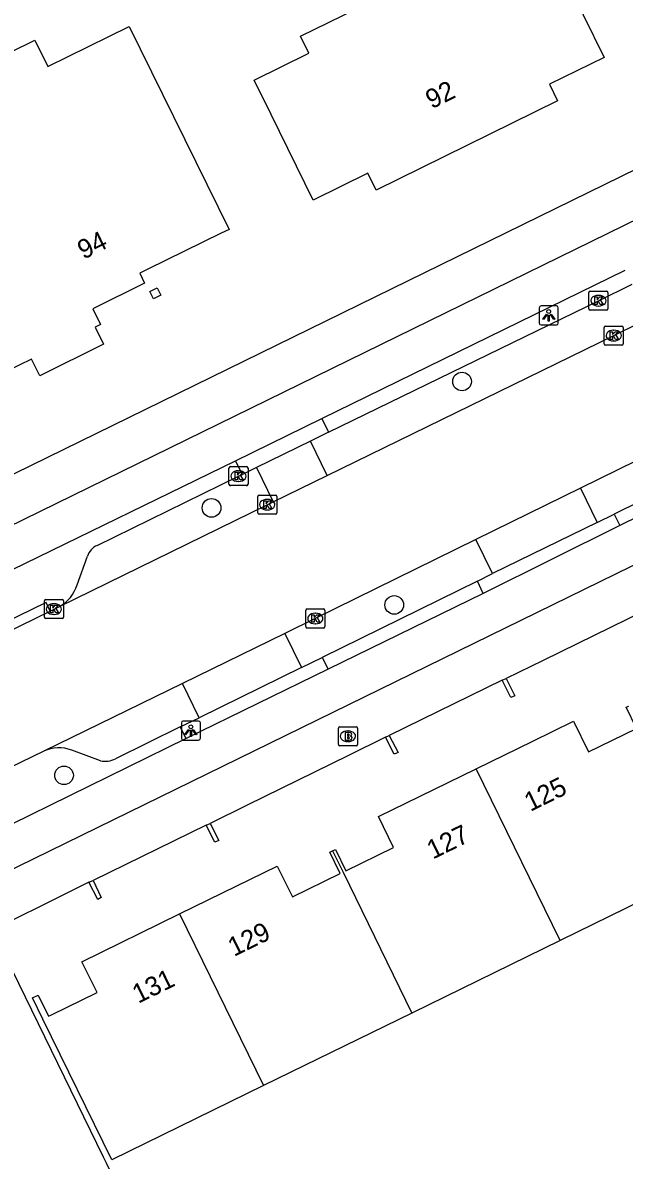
# Model space of a CAD drawing. Extents: x 160457 to 162082, y 388340 to 389736.
# Drawn here: x 160955.7 to 160987.2, y 389084.3 to 389144 of the extents above; entities that cross this region are included whole.
import ezdxf

# ---------------------------------------------------------------- set-up
doc = ezdxf.new("R2010")
doc.units = 0
for name, color, linetype in [('IMGEO_Boom', 7, 'Continuous'), ('IMGEO_Brandkraan', 7, 'Continuous'), ('IMGEO_Fietspad_gesloten', 7, 'Continuous'), ('IMGEO_Kolk', 7, 'Continuous'), ('IMGEO_Lichtpunt', 7, 'Continuous'), ('IMGEO_Pand', 7, 'Continuous'), ('IMGEO_Pand_nummerreeks', 7, 'Continuous'), ('IMGEO_Parkeervlak_open', 7, 'Continuous'), ('IMGEO_Rijbaan_lokaal_gesloten', 7, 'Continuous'), ('IMGEO_Rijbaan_lokaal_open', 7, 'Continuous'), ('IMGEO_Verkeerseiland_open', 7, 'Continuous'), ('IMGEO_Voetpad_open', 7, 'Continuous')]:
    doc.layers.add(name, color=color, linetype=linetype)

msp = doc.modelspace()

# ---------------------------------------------------------------- linework, layer by layer
at = {"layer": 'IMGEO_Boom'}
for centre in [(160978.734, 389125.16), (160965.591, 389118.526), (160975.178, 389113.435), (160957.851, 389104.494)]:
    msp.add_circle(centre, 0.489, dxfattribs=at)
at = {"layer": 'IMGEO_Brandkraan'}
for p, q in [((160972.247, 389106.118), (160972.247, 389106.97)), ((160972.322, 389107.044), (160973.174, 389107.044)), ((160973.248, 389106.97), (160973.248, 389106.118)), ((160972.735, 389106.824), (160972.76, 389106.824)), ((160973.174, 389106.044), (160972.322, 389106.044)), ((160972.758, 389106.264), (160972.733, 389106.264))]:
    msp.add_line(p, q, dxfattribs=at)
for points in [[(160972.247, 389106.118), (160972.247, 389106.97)], [(160972.322, 389107.044), (160973.174, 389107.044)], [(160973.248, 389106.97), (160973.248, 389106.118)], [(160972.595, 389106.744), (160972.595, 389106.344), (160972.808, 389106.344)], [(160972.826, 389106.744), (160972.595, 389106.744)], [(160972.774, 389106.663), (160972.72, 389106.663), (160972.72, 389106.587)], [(160972.72, 389106.587), (160972.773, 389106.587)], [(160972.782, 389106.511), (160972.72, 389106.511), (160972.72, 389106.43)], [(160972.72, 389106.43), (160972.782, 389106.43)], [(160973.174, 389106.044), (160972.322, 389106.044)]]:
    msp.add_lwpolyline(points, dxfattribs=at)
for centre, radius, start, end in [((160972.324, 389106.968), 0.0765, 91.55205, 178.44795), ((160972.324, 389106.968), 0.0765, 91.55205, 178.44795), ((160973.172, 389106.968), 0.0765, 1.55205, 88.44795), ((160973.172, 389106.968), 0.0765, 1.55205, 88.44795), ((160972.775, 389106.625), 0.0379, 267.82845, 90.93552), ((160972.783, 389106.47), 0.0404, 269.87594, 90.50774), ((160972.814, 389106.595), 0.251, 268.66757, 293.53466), ((160972.83, 389106.599), 0.145, 59.4692, 91.53667), ((160972.855, 389106.646), 0.0922, 285.51372, 58.15012), ((160972.86, 389106.454), 0.105, 301.31148, 78.98903), ((160972.324, 389106.12), 0.0765, 181.55205, 268.44795), ((160972.324, 389106.12), 0.0765, 181.55205, 268.44795), ((160973.172, 389106.12), 0.0765, 271.55205, 358.44795), ((160973.172, 389106.12), 0.0765, 271.55205, 358.44795)]:
    msp.add_arc(centre, radius, start, end, dxfattribs=at)
for centre, major_axis, ratio, start_param, end_param in [((160972.734, 389106.544), (-0.387, 0.002), 0.722429, 4.712389, 7.853982), ((160972.759, 389106.544), (-0.39, 0.002), 0.717154, 1.570796, 4.712389)]:
    msp.add_ellipse(centre, major_axis=major_axis, ratio=ratio, start_param=start_param, end_param=end_param, dxfattribs=at)
at = {"layer": 'IMGEO_Fietspad_gesloten'}
for points in [[(161132.774, 389204.546), (161021.386, 389150.057), (161000, 389139.59), (160954.879, 389117.505), (160945.498, 389112.928)], [(160971.38, 389123.215), (160987.298, 389131.006)], [(160887.362, 389066.396), (160952.948, 389098.503), (160952.979, 389098.518), (161000, 389121.514), (161017.317, 389129.87), (161019.165, 389130.759)], [(160966.849, 389121.003), (160971.38, 389123.215)], [(160995.416, 389121.725), (160987.013, 389117.611)], [(160930.122, 389103.065), (160946.471, 389111.055), (160955.141, 389115.292), (160966.849, 389121.003)], [(160987.013, 389117.611), (160979.848, 389114.031)], [(160979.848, 389114.031), (160971.706, 389110.072)], [(160971.706, 389110.072), (160964.265, 389106.425)], [(160964.265, 389106.425), (160951.993, 389100.418), (160947.461, 389098.2)]]:
    msp.add_lwpolyline(points, dxfattribs=at)
at = {"layer": 'IMGEO_Kolk'}
for p, q in [((160985.389, 389128.973), (160985.389, 389129.825)), ((160985.464, 389129.899), (160986.316, 389129.899)), ((160985.877, 389129.679), (160985.902, 389129.679)), ((160986.39, 389129.825), (160986.39, 389128.973)), ((160985.9, 389129.119), (160985.875, 389129.119)), ((160986.316, 389128.899), (160985.464, 389128.899)), ((160986.193, 389127.142), (160986.193, 389127.994)), ((160986.268, 389128.068), (160987.12, 389128.068)), ((160986.681, 389127.848), (160986.706, 389127.848)), ((160987.194, 389127.994), (160987.194, 389127.142)), ((160986.704, 389127.288), (160986.679, 389127.288)), ((160987.12, 389127.068), (160986.268, 389127.068)), ((160966.579, 389120.693), (160967.431, 389120.693)), ((160966.504, 389119.767), (160966.504, 389120.619)), ((160966.992, 389120.473), (160967.017, 389120.473)), ((160967.505, 389120.619), (160967.505, 389119.767)), ((160967.431, 389119.693), (160966.579, 389119.693)), ((160967.015, 389119.913), (160966.99, 389119.913)), ((160968.014, 389118.27), (160968.014, 389119.122)), ((160968.089, 389119.196), (160968.941, 389119.196)), ((160968.502, 389118.976), (160968.527, 389118.976)), ((160969.015, 389119.122), (160969.015, 389118.27)), ((160968.525, 389118.416), (160968.5, 389118.416)), ((160968.941, 389118.196), (160968.089, 389118.196)), ((160956.82, 389112.792), (160956.82, 389113.644)), ((160956.895, 389113.718), (160957.747, 389113.718)), ((160957.821, 389113.644), (160957.821, 389112.792)), ((160957.331, 389112.938), (160957.306, 389112.938)), ((160957.308, 389113.498), (160957.333, 389113.498)), ((160970.535, 389112.297), (160970.535, 389113.149)), ((160970.61, 389113.223), (160971.462, 389113.223)), ((160971.023, 389113.003), (160971.048, 389113.003)), ((160971.536, 389113.149), (160971.536, 389112.297)), ((160957.747, 389112.718), (160956.895, 389112.718)), ((160971.046, 389112.443), (160971.021, 389112.443)), ((160971.462, 389112.223), (160970.61, 389112.223))]:
    msp.add_line(p, q, dxfattribs=at)
for points in [[(160985.389, 389128.973), (160985.389, 389129.825)], [(160985.464, 389129.899), (160986.316, 389129.899)], [(160986.39, 389129.825), (160986.39, 389128.973)], [(160985.71, 389129.599), (160985.833, 389129.599), (160985.833, 389129.448), (160985.963, 389129.599), (160986.127, 389129.599), (160985.981, 389129.448), (160986.134, 389129.199), (160985.982, 389129.199), (160985.897, 389129.363), (160985.833, 389129.296), (160985.833, 389129.199), (160985.71, 389129.199), (160985.71, 389129.599)], [(160986.316, 389128.899), (160985.464, 389128.899)], [(160986.193, 389127.142), (160986.193, 389127.994)], [(160986.268, 389128.068), (160987.12, 389128.068)], [(160987.194, 389127.994), (160987.194, 389127.142)], [(160986.514, 389127.768), (160986.637, 389127.768), (160986.637, 389127.617), (160986.767, 389127.768), (160986.931, 389127.768), (160986.785, 389127.617), (160986.938, 389127.368), (160986.786, 389127.368), (160986.701, 389127.532), (160986.637, 389127.465), (160986.637, 389127.368), (160986.514, 389127.368), (160986.514, 389127.768)], [(160987.12, 389127.068), (160986.268, 389127.068)], [(160966.579, 389120.693), (160967.431, 389120.693)], [(160966.504, 389119.767), (160966.504, 389120.619)], [(160966.825, 389120.393), (160966.948, 389120.393), (160966.948, 389120.242), (160967.078, 389120.393), (160967.242, 389120.393), (160967.096, 389120.242), (160967.249, 389119.993), (160967.097, 389119.993), (160967.012, 389120.157), (160966.948, 389120.09), (160966.948, 389119.993), (160966.825, 389119.993), (160966.825, 389120.393)], [(160967.505, 389120.619), (160967.505, 389119.767)], [(160967.431, 389119.693), (160966.579, 389119.693)], [(160968.014, 389118.27), (160968.014, 389119.122)], [(160968.089, 389119.196), (160968.941, 389119.196)], [(160968.335, 389118.896), (160968.458, 389118.896), (160968.458, 389118.745), (160968.588, 389118.896), (160968.752, 389118.896), (160968.606, 389118.745), (160968.759, 389118.496), (160968.607, 389118.496), (160968.522, 389118.66), (160968.458, 389118.593), (160968.458, 389118.496), (160968.335, 389118.496), (160968.335, 389118.896)], [(160969.015, 389119.122), (160969.015, 389118.27)], [(160968.941, 389118.196), (160968.089, 389118.196)], [(160956.82, 389112.792), (160956.82, 389113.644)], [(160956.895, 389113.718), (160957.747, 389113.718)], [(160957.821, 389113.644), (160957.821, 389112.792)], [(160957.141, 389113.418), (160957.264, 389113.418), (160957.264, 389113.267), (160957.394, 389113.418), (160957.558, 389113.418), (160957.412, 389113.267), (160957.565, 389113.018), (160957.413, 389113.018), (160957.328, 389113.182), (160957.264, 389113.115), (160957.264, 389113.018), (160957.141, 389113.018), (160957.141, 389113.418)], [(160970.535, 389112.297), (160970.535, 389113.149)], [(160970.61, 389113.223), (160971.462, 389113.223)], [(160970.856, 389112.923), (160970.979, 389112.923), (160970.979, 389112.772), (160971.109, 389112.923), (160971.273, 389112.923), (160971.127, 389112.772), (160971.28, 389112.523), (160971.128, 389112.523), (160971.043, 389112.687), (160970.979, 389112.62), (160970.979, 389112.523), (160970.856, 389112.523), (160970.856, 389112.923)], [(160971.536, 389113.149), (160971.536, 389112.297)], [(160957.747, 389112.718), (160956.895, 389112.718)], [(160971.462, 389112.223), (160970.61, 389112.223)]]:
    msp.add_lwpolyline(points, dxfattribs=at)
for centre, start, end in [((160985.466, 389129.823), 91.55205, 178.44795), ((160985.466, 389129.823), 91.55205, 178.44795), ((160986.314, 389129.823), 1.55205, 88.44795), ((160986.314, 389129.823), 1.55205, 88.44795), ((160985.466, 389128.975), 181.55205, 268.44795), ((160985.466, 389128.975), 181.55205, 268.44795), ((160986.314, 389128.975), 271.55205, 358.44795), ((160986.314, 389128.975), 271.55205, 358.44795), ((160986.27, 389127.992), 91.55205, 178.44795), ((160986.27, 389127.992), 91.55205, 178.44795), ((160987.118, 389127.992), 1.55205, 88.44795), ((160987.118, 389127.992), 1.55205, 88.44795), ((160986.27, 389127.144), 181.55205, 268.44795), ((160986.27, 389127.144), 181.55205, 268.44795), ((160987.118, 389127.144), 271.55205, 358.44795), ((160987.118, 389127.144), 271.55205, 358.44795), ((160966.581, 389120.617), 91.55205, 178.44795), ((160966.581, 389120.617), 91.55205, 178.44795), ((160967.429, 389120.617), 1.55205, 88.44795), ((160967.429, 389120.617), 1.55205, 88.44795), ((160966.581, 389119.769), 181.55205, 268.44795), ((160966.581, 389119.769), 181.55205, 268.44795), ((160967.429, 389119.769), 271.55205, 358.44795), ((160967.429, 389119.769), 271.55205, 358.44795), ((160968.091, 389119.12), 91.55205, 178.44795), ((160968.091, 389119.12), 91.55205, 178.44795), ((160968.939, 389119.12), 1.55205, 88.44795), ((160968.939, 389119.12), 1.55205, 88.44795), ((160968.091, 389118.272), 181.55205, 268.44795), ((160968.091, 389118.272), 181.55205, 268.44795), ((160968.939, 389118.272), 271.55205, 358.44795), ((160968.939, 389118.272), 271.55205, 358.44795), ((160956.897, 389113.642), 91.55205, 178.44795), ((160956.897, 389113.642), 91.55205, 178.44795), ((160957.745, 389113.642), 1.55205, 88.44795), ((160957.745, 389113.642), 1.55205, 88.44795), ((160970.612, 389113.147), 91.55205, 178.44795), ((160970.612, 389113.147), 91.55205, 178.44795), ((160971.46, 389113.147), 1.55205, 88.44795), ((160971.46, 389113.147), 1.55205, 88.44795), ((160956.897, 389112.794), 181.55205, 268.44795), ((160956.897, 389112.794), 181.55205, 268.44795), ((160957.745, 389112.794), 271.55205, 358.44795), ((160957.745, 389112.794), 271.55205, 358.44795), ((160970.612, 389112.299), 181.55205, 268.44795), ((160970.612, 389112.299), 181.55205, 268.44795), ((160971.46, 389112.299), 271.55205, 358.44795), ((160971.46, 389112.299), 271.55205, 358.44795)]:
    msp.add_arc(centre, 0.0765, start, end, dxfattribs=at)
for centre, major_axis, ratio, start_param, end_param in [((160985.876, 389129.399), (-0.387, 0.002), 0.722429, 4.712389, 7.853982), ((160985.901, 389129.399), (-0.39, 0.002), 0.717154, 1.570796, 4.712389), ((160986.68, 389127.568), (-0.387, 0.002), 0.722429, 4.712389, 7.853982), ((160986.705, 389127.568), (-0.39, 0.002), 0.717154, 1.570796, 4.712389), ((160966.991, 389120.193), (-0.387, 0.002), 0.722429, 4.712389, 7.853982), ((160967.016, 389120.193), (-0.39, 0.002), 0.717154, 1.570796, 4.712389), ((160968.501, 389118.696), (-0.387, 0.002), 0.722429, 4.712389, 7.853982), ((160968.526, 389118.696), (-0.39, 0.002), 0.717154, 1.570796, 4.712389), ((160957.307, 389113.218), (-0.387, 0.002), 0.722429, 4.712389, 7.853982), ((160957.332, 389113.218), (-0.39, 0.002), 0.717154, 1.570796, 4.712389), ((160971.022, 389112.723), (-0.387, 0.002), 0.722429, 4.712389, 7.853982), ((160971.047, 389112.723), (-0.39, 0.002), 0.717154, 1.570796, 4.712389)]:
    msp.add_ellipse(centre, major_axis=major_axis, ratio=ratio, start_param=start_param, end_param=end_param, dxfattribs=at)
at = {"layer": 'IMGEO_Lichtpunt'}
for p, q in [((160982.785, 389129.03), (160982.785, 389128.223)), ((160982.785, 389129.03), (160982.785, 389128.223)), ((160983.687, 389129.125), (160982.879, 389129.125)), ((160983.687, 389129.125), (160982.879, 389129.125)), ((160983.781, 389128.223), (160983.781, 389129.03)), ((160983.781, 389128.223), (160983.781, 389129.03)), ((160982.879, 389128.129), (160983.687, 389128.129)), ((160982.879, 389128.129), (160983.687, 389128.129)), ((160964.008, 389107.244), (160964.008, 389106.437)), ((160964.008, 389107.244), (160964.008, 389106.437)), ((160964.91, 389107.339), (160964.102, 389107.339)), ((160964.91, 389107.339), (160964.102, 389107.339)), ((160965.004, 389106.437), (160965.004, 389107.244)), ((160965.004, 389106.437), (160965.004, 389107.244)), ((160964.102, 389106.343), (160964.91, 389106.343)), ((160964.102, 389106.343), (160964.91, 389106.343))]:
    msp.add_line(p, q, dxfattribs=at)
for points in [[(160983.159, 389128.694), (160983.198, 389128.666), (160983.01, 389128.404), (160982.972, 389128.431), (160983.159, 389128.694)], [(160983.261, 389128.646), (160983.308, 389128.646), (160983.308, 389128.324), (160983.261, 389128.324), (160983.261, 389128.646)], [(160983.371, 389128.666), (160983.409, 389128.693), (160983.596, 389128.431), (160983.557, 389128.403), (160983.371, 389128.666)], [(160964.382, 389106.908), (160964.421, 389106.88), (160964.233, 389106.618), (160964.195, 389106.645), (160964.382, 389106.908)], [(160964.484, 389106.86), (160964.531, 389106.86), (160964.531, 389106.538), (160964.484, 389106.538), (160964.484, 389106.86)], [(160964.594, 389106.88), (160964.632, 389106.907), (160964.819, 389106.645), (160964.78, 389106.617), (160964.594, 389106.88)]]:
    msp.add_lwpolyline(points, dxfattribs=at)
for centre in [(160983.284, 389128.828), (160964.507, 389107.042)]:
    msp.add_circle(centre, 0.0994, dxfattribs=at)
for centre, start, end in [((160982.879, 389129.03), 90, 180), ((160982.879, 389129.03), 90, 180), ((160983.687, 389129.03), 0, 90), ((160983.687, 389129.03), 0, 90), ((160982.879, 389128.223), 180, 270), ((160982.879, 389128.223), 180, 270), ((160983.687, 389128.223), 270, 0), ((160983.687, 389128.223), 270, 360), ((160964.102, 389107.244), 90, 180), ((160964.102, 389107.244), 90, 180), ((160964.91, 389107.244), 0, 90), ((160964.91, 389107.244), 0, 90), ((160964.102, 389106.437), 180, 270), ((160964.102, 389106.437), 180, 270), ((160964.91, 389106.437), 270, 0), ((160964.91, 389106.437), 270, 360)]:
    msp.add_arc(centre, 0.0946, start, end, dxfattribs=at)
at = {"layer": 'IMGEO_Pand'}
for points in [[(160983.099, 389148.458), (160983.985, 389146.651), (160986.184, 389142.16), (160983.32, 389140.762), (160983.752, 389139.876), (160974.234, 389135.203), (160973.793, 389136.094), (160970.915, 389134.669), (160968.716, 389139.16), (160967.825, 389140.976), (160970.7, 389142.384), (160970.265, 389143.274), (160979.788, 389147.939), (160980.224, 389147.05), (160983.099, 389148.458)], [(160956.313, 389143.067), (160956.998, 389141.679), (160961.263, 389143.782), (160966.513, 389133.14), (160966.093, 389132.934), (160962.254, 389131.055), (160961.821, 389130.843), (160962.081, 389130.312), (160959.357, 389128.979), (160959.767, 389128.143), (160959.481, 389128.003), (160959.916, 389127.114), (160956.574, 389125.463), (160956.149, 389126.335), (160954.846, 389125.701), (160952.565, 389130.385), (160951.675, 389129.952), (160949.66, 389134.089), (160950.536, 389134.526), (160948.26, 389139.094), (160956.313, 389143.067)], [(160962.738, 389130.066), (160962.93, 389129.683), (160962.547, 389129.491), (160962.355, 389129.873), (160962.738, 389130.066)], [(160980.841, 389109.482), (160981.053, 389109.571)], [(160981.053, 389109.571), (160981.509, 389108.67), (160981.298, 389108.582), (160980.841, 389109.482)], [(160979.471, 389104.833), (160982.452, 389106.292), (160984.587, 389107.337), (160985.378, 389105.721), (160987.893, 389106.952), (160987.348, 389108.067), (160987.481, 389108.132)], [(160974.716, 389106.493), (160974.908, 389106.587)], [(160974.908, 389106.587), (160975.375, 389105.692), (160975.165, 389105.6), (160974.716, 389106.493)], [(160971.944, 389100.527), (160972.09, 389100.599), (160972.635, 389099.485), (160975.146, 389100.714), (160974.355, 389102.33), (160976.533, 389103.395), (160979.471, 389104.833)], [(160983.885, 389095.827), (160979.471, 389104.833)], [(160965.304, 389101.887), (160965.516, 389101.969)], [(160965.516, 389101.969), (160965.968, 389101.082), (160965.766, 389100.989), (160965.304, 389101.887)], [(160963.917, 389097.221), (160966.924, 389098.692), (160969.042, 389099.729), (160969.832, 389098.113), (160972.347, 389099.344), (160971.802, 389100.458), (160971.944, 389100.527)], [(160971.944, 389100.527), (160972.489, 389099.413), (160976.104, 389092.021)], [(160991.64, 389099.62), (160983.885, 389095.827)], [(160959.152, 389098.888), (160959.375, 389098.974)], [(160959.375, 389098.974), (160959.805, 389098.083), (160959.629, 389097.987), (160959.152, 389098.888)], [(160968.322, 389088.214), (160960.361, 389084.32), (160956.746, 389091.709), (160956.201, 389092.823), (160956.489, 389092.964), (160957.034, 389091.85), (160957.189, 389091.926), (160959.582, 389093.097), (160958.792, 389094.713), (160963.917, 389097.221)], [(160963.917, 389097.221), (160968.322, 389088.214)], [(160983.885, 389095.827), (160976.104, 389092.021)], [(160976.104, 389092.021), (160968.322, 389088.214)]]:
    msp.add_lwpolyline(points, dxfattribs=at)
at = {"layer": 'IMGEO_Parkeervlak_open'}
for points in [[(160971.727, 389122.493), (160985.892, 389129.398), (160987.655, 389130.267)], [(160971.727, 389122.493), (160970.786, 389122.033)], [(160995.113, 389122.34), (160986.717, 389118.2)], [(160959.593, 389116.56), (160967.006, 389120.192), (160967.21, 389120.286)], [(160967.949, 389120.647), (160967.21, 389120.286)], [(160984.95, 389119.562), (160985.83, 389117.766)], [(160985.83, 389117.766), (160980.334, 389115.076)], [(160985.83, 389117.766), (160986.717, 389118.2)], [(160980.334, 389115.076), (160979.459, 389116.863)], [(160958.535, 389114.485), (160959.078, 389115.986)], [(160979.541, 389114.688), (160980.334, 389115.076)], [(160979.541, 389114.688), (160971.393, 389110.675)], [(160969.442, 389111.944), (160970.319, 389110.15)], [(160970.319, 389110.15), (160971.393, 389110.675)], [(160970.319, 389110.15), (160964.935, 389107.519)], [(160964.935, 389107.519), (160964.059, 389109.31)], [(160963.953, 389107.039), (160960.549, 389105.361)], [(160963.953, 389107.039), (160964.935, 389107.519)], [(160959.769, 389105.262), (160958.257, 389105.819)]]:
    msp.add_lwpolyline(points, dxfattribs=at)
for centre, radius, start, end in [((160960, 389115.677), 0.973, 114.7493, 161.453), ((160956.729, 389115.026), 1.885, 297.71901, 343.33251), ((160957.603, 389104.013), 1.921, 70.08727, 114.99021), ((160960.02, 389106.403), 1.169, 257.57944, 296.88752)]:
    msp.add_arc(centre, radius, start, end, dxfattribs=at)
at = {"layer": 'IMGEO_Rijbaan_lokaal_gesloten'}
for points in [[(160971.666, 389120.232), (160986.694, 389127.567), (160989.254, 389128.824)], [(160995.188, 389124.589), (160989.824, 389121.957), (160984.95, 389119.562)], [(160968.828, 389118.847), (160971.666, 389120.232)], [(160984.95, 389119.562), (160979.459, 389116.863)], [(160957.606, 389113.357), (160968.515, 389118.694), (160968.828, 389118.847)], [(160979.459, 389116.863), (160971.036, 389112.724), (160969.442, 389111.944)], [(160943.306, 389106.375), (160947.771, 389108.55), (160957.132, 389113.109)], [(160957.132, 389113.109), (160957.606, 389113.357)], [(160969.442, 389111.944), (160964.059, 389109.31)], [(160964.059, 389109.31), (160956.791, 389105.754)], [(160956.791, 389105.754), (160954.949, 389104.863)]]:
    msp.add_lwpolyline(points, dxfattribs=at)
at = {"layer": 'IMGEO_Rijbaan_lokaal_open'}
for points in [[(160970.786, 389122.033), (160967.949, 389120.647)], [(160971.666, 389120.232), (160970.786, 389122.033)], [(160967.949, 389120.647), (160968.828, 389118.847)]]:
    msp.add_lwpolyline(points, dxfattribs=at)
at = {"layer": 'IMGEO_Verkeerseiland_open'}
for points in [[(160971.38, 389123.215), (160971.727, 389122.493)], [(160967.21, 389120.286), (160966.849, 389121.003)], [(160986.717, 389118.2), (160987.013, 389117.611)], [(160979.848, 389114.031), (160979.541, 389114.688)], [(160957.132, 389113.109), (160956.914, 389113.558), (160947.541, 389108.992), (160943.088, 389106.823), (160943.306, 389106.375)], [(160971.393, 389110.675), (160971.706, 389110.072)], [(160964.265, 389106.425), (160963.953, 389107.039)]]:
    msp.add_lwpolyline(points, dxfattribs=at)
at = {"layer": 'IMGEO_Voetpad_open'}
for points in [[(160954.38, 389119.906), (161000, 389142.24), (161005.846, 389145.102)], [(160990.248, 389114.079), (160988.316, 389113.131), (160982.997, 389110.525), (160981.053, 389109.571)], [(160980.841, 389109.482), (160974.908, 389106.587)], [(160974.716, 389106.493), (160972.777, 389105.54), (160967.457, 389102.923), (160965.516, 389101.969)], [(160965.304, 389101.887), (160959.375, 389098.974)], [(160959.152, 389098.888), (160957.231, 389097.933), (160954.835, 389096.742), (160954.59, 389096.62)], [(160954.083, 389096.393), (160959.906, 389084.474), (160960.055, 389084.17), (160966.213, 389071.59)]]:
    msp.add_lwpolyline(points, dxfattribs=at)

# ---------------------------------------------------------------- texts
at = {"layer": 'IMGEO_Pand_nummerreeks'}
for s, rotation, p in [('92', 26.1494, (160977.138, 389139.437)), ('94', 26.07499, (160958.869, 389131.545)), ('125', 26.07468, (160982.315, 389102.573)), ('127', 26.07468, (160977.199, 389100.07)), ('129', 26.07555, (160966.765, 389094.963)), ('131', 26.07555, (160961.742, 389092.505))]:
    msp.add_text(s, height=1, rotation=rotation, dxfattribs=at).set_placement(p)

doc.saveas('drawing.dxf')
